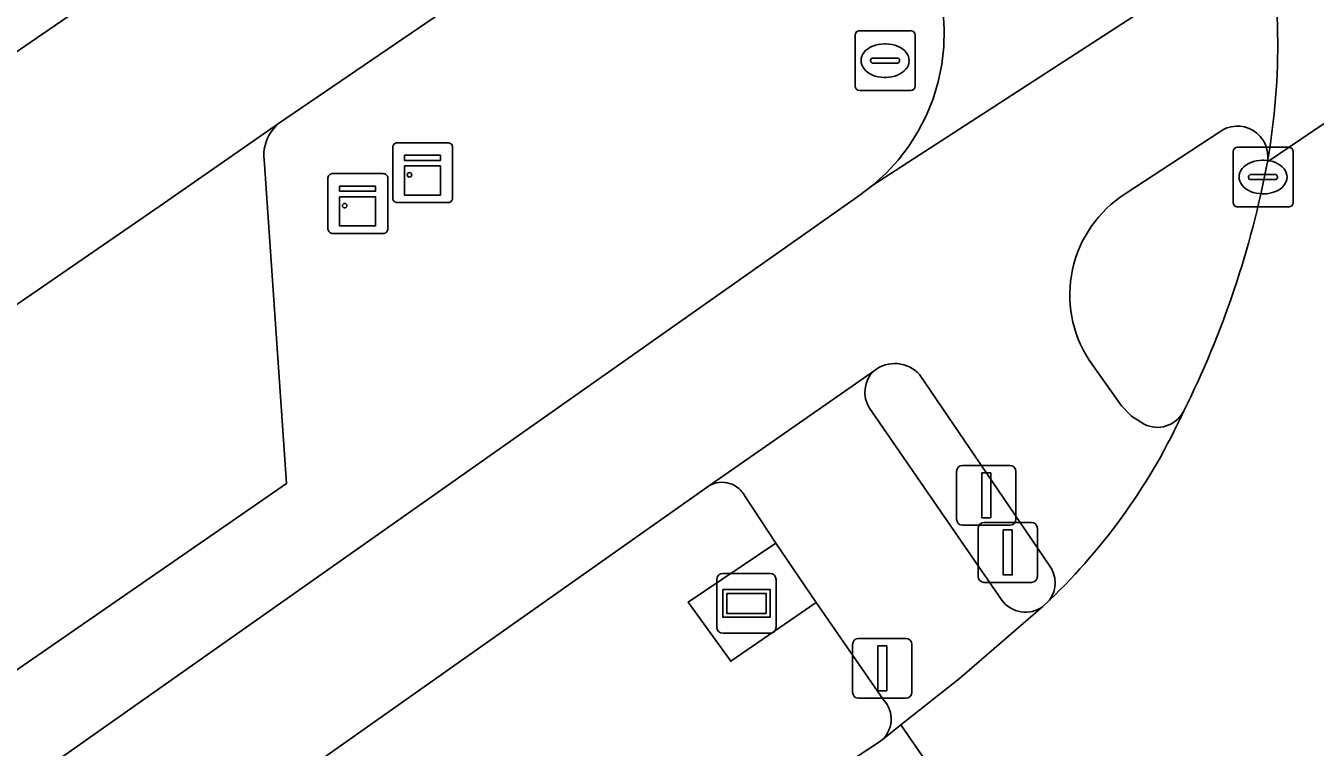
# Model space of a CAD drawing. Extents: x 157445 to 158888, y 383061 to 384688.
# Drawn here: x 158658.97 to 158680.49, y 383707.79 to 383719.84 of the extents above; entities that cross this region are included whole.
import ezdxf

# ---------------------------------------------------------------- set-up
doc = ezdxf.new("R2010")
doc.units = 0
for name, color, linetype in [('IMGEO_Drukknoppaal', 7, 'Continuous'), ('IMGEO_Fietspad_gesloten', 7, 'Continuous'), ('IMGEO_Groenvoorziening', 7, 'Continuous'), ('IMGEO_Haag', 7, 'Continuous'), ('IMGEO_Kast', 7, 'Continuous'), ('IMGEO_Kolk', 7, 'Continuous'), ('IMGEO_Parkeervlak_open', 7, 'Continuous'), ('IMGEO_Reclamebord', 7, 'Continuous'), ('IMGEO_Rijbaan_lokaal_gesloten', 7, 'Continuous'), ('IMGEO_Rijbaan_lokaal_open', 7, 'Continuous'), ('IMGEO_Rijbaan_regionaal_gesloten', 7, 'Continuous'), ('IMGEO_Rioolput', 7, 'Continuous'), ('IMGEO_Verkeerseiland_open', 7, 'Continuous'), ('IMGEO_Verkeersregelinstallatiepaal', 7, 'Continuous'), ('IMGEO_Voetpad_open', 7, 'Continuous')]:
    doc.layers.add(name, color=color, linetype=linetype)

msp = doc.modelspace()

# ---------------------------------------------------------------- linework, layer by layer
at = {"layer": 'IMGEO_Drukknoppaal'}
for p, q in [((158674.602, 383712.496), (158675.392, 383712.496)), ((158675.392, 383712.496), (158674.602, 383712.496)), ((158674.502, 383711.596), (158674.502, 383712.396)), ((158674.502, 383712.396), (158674.502, 383711.596)), ((158675.492, 383712.396), (158675.492, 383711.596)), ((158675.492, 383711.596), (158675.492, 383712.396)), ((158675.392, 383711.496), (158674.602, 383711.496)), ((158674.602, 383711.496), (158675.392, 383711.496))]:
    msp.add_line(p, q, dxfattribs=at)
msp.add_lwpolyline([(158674.922, 383712.371), (158675.072, 383712.371), (158675.072, 383711.621), (158674.922, 383711.621), (158674.922, 383712.371)], dxfattribs=at)
for centre, start, end in [((158674.602, 383712.396), 90, 180), ((158674.602, 383712.396), 90, 180), ((158675.392, 383712.396), 0, 90), ((158675.392, 383712.396), 360, 90), ((158674.602, 383711.596), 180, 270), ((158674.602, 383711.596), 180, 270), ((158675.392, 383711.596), 270, 0), ((158675.392, 383711.596), 270, 0)]:
    msp.add_arc(centre, 0.1, start, end, dxfattribs=at)
at = {"layer": 'IMGEO_Fietspad_gesloten'}
for points in [[(158669.018, 383737.453), (158670.581, 383733.757), (158671.019, 383732.792), (158671.525, 383731.402), (158671.905, 383729.972), (158673.556, 383723.141), (158674.213, 383720.463), (158674.232, 383720.373), (158674.278, 383720.08), (158674.297, 383719.784), (158674.289, 383719.488), (158674.255, 383719.193), (158674.195, 383718.903), (158674.109, 383718.619), (158673.998, 383718.344), (158673.863, 383718.081), (158673.705, 383717.83), (158673.526, 383717.594), (158673.326, 383717.375), (158673.107, 383717.176), (158677.446, 383719.989), (158677.463, 383720.002)], [(158679.399, 383721.322), (158677.463, 383720.002), (158677.446, 383719.989), (158673.107, 383717.176), (158672.871, 383716.996), (158659.434, 383707.528), (158646.351, 383698.32), (158645.771, 383697.923), (158642.101, 383695.683), (158635.984, 383692.252), (158632.559, 383690.485), (158625.975, 383687.642), (158625.07, 383687.28), (158622.291, 383686.109), (158619.533, 383684.885), (158594.652, 383667.82), (158523.57, 383619.052), (158500, 383602.881), (158449.207, 383568.025), (158400.089, 383534.274), (158395.677, 383531.318), (158383.866, 383523.103)], [(158677.317, 383717.031), (158678.88, 383718.058)], [(158677.632, 383713.184), (158677.423, 383713.319), (158677.254, 383713.491), (158676.717, 383714.253)], [(158647.99, 383696.349), (158658.02, 383703.436), (158659.173, 383704.25), (158670.378, 383712.16), (158673.126, 383714.078)], [(158673.885, 383714.013), (158676.05, 383710.828)]]:
    msp.add_lwpolyline(points, dxfattribs=at)
for centre, radius, start, end in [((158669.003, 383719.494), 10.859, 349.7857, 12.4683), ((158679.189, 383717.654), 0.509, 350.2781, 127.3792), ((158678.39, 383715.345), 1.998, 122.4887, 213.136), ((158673.471, 383713.638), 0.559, 42.109, 128.1013), ((158668.947, 383717.654), 10.267, 313.8013, 335.4855), ((158677.853, 383713.623), 0.492, 243.2984, 332.2036), ((158675.653, 383710.534), 0.494, 324.074, 36.5147)]:
    msp.add_arc(centre, radius, start, end, dxfattribs=at)
at = {"layer": 'IMGEO_Groenvoorziening'}
for points in [[(158670.378, 383712.16), (158659.173, 383704.25), (158661.61, 383702.847), (158662.926, 383700.885), (158671.368, 383706.667), (158673.235, 383707.89)], [(158673.285, 383708.58), (158672.161, 383710.208), (158670.732, 383709.225), (158670.024, 383710.213), (158671.483, 383711.199), (158670.973, 383711.976)]]:
    msp.add_lwpolyline(points, dxfattribs=at)
for centre, radius, start, end in [((158670.587, 383711.783), 0.431, 26.5609, 119.0713), ((158672.938, 383708.258), 0.473, 308.8556, 42.8551)]:
    msp.add_arc(centre, radius, start, end, dxfattribs=at)
at = {"layer": 'IMGEO_Haag'}
for points in [[(158670.378, 383712.16), (158659.173, 383704.25), (158661.61, 383702.847), (158662.926, 383700.885), (158671.368, 383706.667), (158673.235, 383707.89)], [(158673.285, 383708.58), (158672.161, 383710.208), (158670.732, 383709.225), (158670.024, 383710.213), (158671.483, 383711.199), (158670.973, 383711.976)]]:
    msp.add_lwpolyline(points, dxfattribs=at)
for centre, radius, start, end in [((158670.587, 383711.783), 0.431, 26.5609, 119.0713), ((158672.938, 383708.258), 0.473, 308.8556, 42.8551)]:
    msp.add_arc(centre, radius, start, end, dxfattribs=at)
at = {"layer": 'IMGEO_Kast'}
for p, q in [((158665.166, 383717.885), (158666.007, 383717.885)), ((158666.007, 383717.885), (158665.166, 383717.885)), ((158665.091, 383716.96), (158665.091, 383717.801)), ((158665.091, 383717.801), (158665.091, 383716.96)), ((158666.091, 383717.81), (158666.091, 383716.969)), ((158666.091, 383716.969), (158666.091, 383717.81)), ((158664.01, 383716.444), (158664.01, 383717.285)), ((158664.01, 383717.285), (158664.01, 383716.444)), ((158664.085, 383717.369), (158664.926, 383717.369)), ((158664.926, 383717.369), (158664.085, 383717.369)), ((158665.01, 383717.294), (158665.01, 383716.453)), ((158665.01, 383716.453), (158665.01, 383717.294)), ((158666.016, 383716.885), (158665.175, 383716.885)), ((158665.175, 383716.885), (158666.016, 383716.885)), ((158664.935, 383716.369), (158664.094, 383716.369)), ((158664.094, 383716.369), (158664.935, 383716.369))]:
    msp.add_line(p, q, dxfattribs=at)
for points in [[(158665.286, 383717.675), (158665.886, 383717.675), (158665.886, 383717.59), (158665.286, 383717.59), (158665.286, 383717.675)], [(158665.286, 383717.5), (158665.886, 383717.5), (158665.886, 383717.011), (158665.286, 383717.011), (158665.286, 383717.5)], [(158664.205, 383717.159), (158664.805, 383717.159), (158664.805, 383717.074), (158664.205, 383717.074), (158664.205, 383717.159)], [(158664.205, 383716.984), (158664.805, 383716.984), (158664.805, 383716.495), (158664.205, 383716.495), (158664.205, 383716.984)]]:
    msp.add_lwpolyline(points, dxfattribs=at)
for centre in [(158665.37, 383717.349), (158664.289, 383716.833)]:
    msp.add_circle(centre, 0.0377, dxfattribs=at)
for centre, start, end in [((158665.169, 383717.807), 92.4484, 184.2845), ((158665.169, 383717.807), 92.4484, 184.2845), ((158666.013, 383717.807), 2.4484, 94.2845), ((158666.013, 383717.807), 2.4484, 94.2845), ((158664.088, 383717.291), 92.4484, 184.2845), ((158664.088, 383717.291), 92.4484, 184.2845), ((158664.932, 383717.291), 2.4484, 94.2845), ((158664.932, 383717.291), 2.4484, 94.2845), ((158665.169, 383716.963), 182.4484, 274.2845), ((158665.169, 383716.963), 182.4484, 274.2845), ((158666.013, 383716.963), 272.4484, 4.2845), ((158666.013, 383716.963), 272.4484, 4.2845), ((158664.088, 383716.447), 182.4484, 274.2845), ((158664.088, 383716.447), 182.4484, 274.2845), ((158664.932, 383716.447), 272.4484, 4.2845), ((158664.932, 383716.447), 272.4484, 4.2845)]:
    msp.add_arc(centre, 0.0779, start, end, dxfattribs=at)
at = {"layer": 'IMGEO_Kolk'}
for p, q in [((158679.117, 383716.886), (158679.117, 383717.738)), ((158679.192, 383717.812), (158680.044, 383717.812)), ((158680.118, 383717.738), (158680.118, 383716.886)), ((158679.605, 383717.592), (158679.63, 383717.592)), ((158679.376, 383717.306), (158679.376, 383717.318)), ((158679.814, 383717.269), (158679.416, 383717.269)), ((158679.419, 383717.355), (158679.817, 383717.355)), ((158679.86, 383717.318), (158679.86, 383717.306)), ((158679.628, 383717.032), (158679.603, 383717.032)), ((158680.044, 383716.812), (158679.192, 383716.812))]:
    msp.add_line(p, q, dxfattribs=at)
for points in [[(158679.117, 383716.886), (158679.117, 383717.738)], [(158679.192, 383717.812), (158680.044, 383717.812)], [(158680.118, 383717.738), (158680.118, 383716.886)], [(158680.044, 383716.812), (158679.192, 383716.812)]]:
    msp.add_lwpolyline(points, dxfattribs=at)
for centre, radius, start, end in [((158679.194, 383717.736), 0.0765, 91.552, 178.448), ((158679.194, 383717.736), 0.0765, 91.552, 178.448), ((158680.042, 383717.736), 0.0765, 1.552, 88.448), ((158680.042, 383717.736), 0.0765, 1.552, 88.448), ((158679.416, 383717.315), 0.0403, 85.8775, 175.7526), ((158679.413, 383717.305), 0.0366, 178.938, 274.7102), ((158679.817, 383717.312), 0.043, 264.8664, 352.4533), ((158679.821, 383717.317), 0.0386, 1.7309, 96.639), ((158679.194, 383716.888), 0.0765, 181.552, 268.448), ((158679.194, 383716.888), 0.0765, 181.552, 268.448), ((158680.042, 383716.888), 0.0765, 271.552, 358.448), ((158680.042, 383716.888), 0.0765, 271.552, 358.448)]:
    msp.add_arc(centre, radius, start, end, dxfattribs=at)
for centre, major_axis, ratio, start_param, end_param in [((158679.604, 383717.312), (-0.387, 0.002), 0.722429, 4.712389, 7.853982), ((158679.629, 383717.312), (-0.39, 0.002), 0.717154, 1.570796, 4.712389)]:
    msp.add_ellipse(centre, major_axis=major_axis, ratio=ratio, start_param=start_param, end_param=end_param, dxfattribs=at)
at = {"layer": 'IMGEO_Parkeervlak_open'}
msp.add_lwpolyline([(158634.456, 383692.423), (158657.801, 383708.382), (158663.317, 383712.194), (158662.943, 383717.605), (158662.94, 383717.656), (158662.941, 383717.718), (158662.948, 383717.78), (158662.96, 383717.841), (158662.978, 383717.901), (158663.001, 383717.959), (158663.029, 383718.015), (158663.062, 383718.068), (158663.099, 383718.117), (158663.141, 383718.164), (158663.187, 383718.206), (158661.211, 383716.831), (158654.956, 383712.528), (158633.296, 383697.747)], dxfattribs=at)
at = {"layer": 'IMGEO_Reclamebord'}
for p, q in [((158670.5, 383709.791), (158670.5, 383710.591)), ((158670.5, 383710.591), (158670.5, 383709.791)), ((158670.6, 383710.691), (158671.39, 383710.691)), ((158671.39, 383710.691), (158670.6, 383710.691)), ((158671.49, 383710.591), (158671.49, 383709.791)), ((158671.49, 383709.791), (158671.49, 383710.591)), ((158671.39, 383709.691), (158670.6, 383709.691)), ((158670.6, 383709.691), (158671.39, 383709.691))]:
    msp.add_line(p, q, dxfattribs=at)
for points in [[(158670.601, 383710.423), (158671.389, 383710.423), (158671.389, 383709.959), (158670.601, 383709.959), (158670.601, 383710.423)], [(158670.666, 383710.358), (158670.666, 383710.024), (158671.324, 383710.024), (158671.324, 383710.358), (158670.666, 383710.358)]]:
    msp.add_lwpolyline(points, dxfattribs=at)
for centre, start, end in [((158670.6, 383710.591), 90, 180), ((158670.6, 383710.591), 90, 180), ((158671.39, 383710.591), 0, 90), ((158671.39, 383710.591), 360, 90), ((158670.6, 383709.791), 180, 270), ((158670.6, 383709.791), 180, 270), ((158671.39, 383709.791), 270, 0), ((158671.39, 383709.791), 270, 0)]:
    msp.add_arc(centre, 0.1, start, end, dxfattribs=at)
at = {"layer": 'IMGEO_Rijbaan_lokaal_gesloten'}
msp.add_lwpolyline([(158679.69, 383717.568), (158691.142, 383725.324)], dxfattribs=at)
msp.add_arc((158669.003, 383719.494), 10.859, 349.7857, 12.4683, dxfattribs=at)
at = {"layer": 'IMGEO_Rijbaan_lokaal_open'}
msp.add_lwpolyline([(158633.296, 383697.747), (158654.956, 383712.528), (158661.211, 383716.831), (158663.187, 383718.206), (158670.457, 383723.167), (158670.634, 383723.285), (158668.641, 383726.152), (158630.998, 383700.327)], dxfattribs=at)
at = {"layer": 'IMGEO_Rijbaan_regionaal_gesloten'}
for points in [[(158691.142, 383725.324), (158679.69, 383717.568)], [(158676.053, 383710.244), (158675.944, 383710.136), (158674.551, 383708.936), (158673.574, 383708.16), (158675.249, 383705.727), (158676.85, 383703.4), (158679.356, 383705.137), (158682.218, 383707.049), (158685.202, 383709.056)], [(158419.62, 383531.385), (158675.249, 383705.727), (158673.574, 383708.16), (158673.235, 383707.89), (158671.368, 383706.667), (158662.926, 383700.885), (158660.833, 383699.452), (158659.587, 383698.599), (158656.102, 383696.222), (158640.814, 383685.819), (158625.531, 383675.407), (158610.268, 383664.997), (158594.161, 383654.025), (158577.223, 383642.513), (158564.436, 383633.769), (158549.163, 383623.387), (158533.912, 383612.972), (158529.635, 383610.058), (158518.614, 383602.55), (158510.98, 383597.353), (158503.312, 383592.163), (158500, 383589.896), (158488.049, 383581.718), (158472.766, 383571.328)]]:
    msp.add_lwpolyline(points, dxfattribs=at)
for centre, radius, start, end in [((158664.236, 383720.436), 15.718, 333.3815, 349.4852), ((158668.947, 383717.654), 10.267, 313.8013, 335.4855)]:
    msp.add_arc(centre, radius, start, end, dxfattribs=at)
at = {"layer": 'IMGEO_Rioolput'}
for p, q in [((158672.809, 383718.831), (158672.809, 383719.683)), ((158672.884, 383719.757), (158673.736, 383719.757)), ((158673.81, 383719.683), (158673.81, 383718.831)), ((158673.297, 383719.537), (158673.322, 383719.537)), ((158673.068, 383719.251), (158673.068, 383719.263)), ((158673.506, 383719.214), (158673.108, 383719.214)), ((158673.111, 383719.3), (158673.509, 383719.3)), ((158673.552, 383719.263), (158673.552, 383719.251)), ((158673.32, 383718.977), (158673.295, 383718.977)), ((158673.736, 383718.757), (158672.884, 383718.757))]:
    msp.add_line(p, q, dxfattribs=at)
for points in [[(158672.809, 383718.831), (158672.809, 383719.683)], [(158672.884, 383719.757), (158673.736, 383719.757)], [(158673.81, 383719.683), (158673.81, 383718.831)], [(158673.736, 383718.757), (158672.884, 383718.757)]]:
    msp.add_lwpolyline(points, dxfattribs=at)
for centre, radius, start, end in [((158672.886, 383719.681), 0.0765, 91.552, 178.448), ((158672.886, 383719.681), 0.0765, 91.552, 178.448), ((158673.734, 383719.681), 0.0765, 1.552, 88.448), ((158673.734, 383719.681), 0.0765, 1.552, 88.448), ((158673.108, 383719.26), 0.0403, 85.8775, 175.7526), ((158673.105, 383719.25), 0.0366, 178.938, 274.7102), ((158673.509, 383719.257), 0.043, 264.8664, 352.4533), ((158673.513, 383719.262), 0.0386, 1.7309, 96.639), ((158672.886, 383718.833), 0.0765, 181.552, 268.448), ((158672.886, 383718.833), 0.0765, 181.552, 268.448), ((158673.734, 383718.833), 0.0765, 271.552, 358.448), ((158673.734, 383718.833), 0.0765, 271.552, 358.448)]:
    msp.add_arc(centre, radius, start, end, dxfattribs=at)
for centre, major_axis, ratio, start_param, end_param in [((158673.296, 383719.257), (-0.387, 0.002), 0.722429, 4.712389, 7.853982), ((158673.321, 383719.257), (-0.39, 0.002), 0.717154, 1.570796, 4.712389)]:
    msp.add_ellipse(centre, major_axis=major_axis, ratio=ratio, start_param=start_param, end_param=end_param, dxfattribs=at)
at = {"layer": 'IMGEO_Verkeerseiland_open'}
for points in [[(158678.88, 383718.058), (158677.317, 383717.031)], [(158676.717, 383714.253), (158677.254, 383713.491), (158677.423, 383713.319), (158677.632, 383713.184)], [(158676.05, 383710.828), (158673.885, 383714.013)], [(158673.05, 383713.45), (158675.257, 383710.247)], [(158675.944, 383710.136), (158676.053, 383710.244)]]:
    msp.add_lwpolyline(points, dxfattribs=at)
for centre, radius, start, end in [((158679.189, 383717.654), 0.509, 350.2781, 127.3792), ((158664.236, 383720.436), 15.718, 333.3815, 349.4852), ((158678.39, 383715.345), 1.998, 122.4887, 213.136), ((158673.471, 383713.638), 0.559, 42.109, 128.1013), ((158673.472, 383713.717), 0.5, 133.8596, 212.3398), ((158677.853, 383713.623), 0.492, 243.2984, 332.2036), ((158675.653, 383710.534), 0.494, 324.074, 36.5147), ((158675.656, 383710.534), 0.491, 215.7386, 305.9053)]:
    msp.add_arc(centre, radius, start, end, dxfattribs=at)
at = {"layer": 'IMGEO_Verkeersregelinstallatiepaal'}
for p, q in [((158674.862, 383710.642), (158674.862, 383711.442)), ((158674.862, 383711.442), (158674.862, 383710.642)), ((158674.962, 383711.542), (158675.752, 383711.542)), ((158675.752, 383711.542), (158674.962, 383711.542)), ((158675.852, 383711.442), (158675.852, 383710.642)), ((158675.852, 383710.642), (158675.852, 383711.442)), ((158675.752, 383710.542), (158674.962, 383710.542)), ((158674.962, 383710.542), (158675.752, 383710.542)), ((158672.766, 383708.706), (158672.766, 383709.506)), ((158672.766, 383709.506), (158672.766, 383708.706)), ((158672.866, 383709.606), (158673.656, 383709.606)), ((158673.656, 383709.606), (158672.866, 383709.606)), ((158673.756, 383709.506), (158673.756, 383708.706)), ((158673.756, 383708.706), (158673.756, 383709.506)), ((158673.656, 383708.606), (158672.866, 383708.606)), ((158672.866, 383708.606), (158673.656, 383708.606))]:
    msp.add_line(p, q, dxfattribs=at)
for points in [[(158675.282, 383711.417), (158675.432, 383711.417), (158675.432, 383710.667), (158675.282, 383710.667), (158675.282, 383711.417)], [(158673.186, 383709.481), (158673.336, 383709.481), (158673.336, 383708.731), (158673.186, 383708.731), (158673.186, 383709.481)]]:
    msp.add_lwpolyline(points, dxfattribs=at)
for centre, start, end in [((158674.962, 383711.442), 90, 180), ((158674.962, 383711.442), 90, 180), ((158675.752, 383711.442), 0, 90), ((158675.752, 383711.442), 360, 90), ((158674.962, 383710.642), 180, 270), ((158674.962, 383710.642), 180, 270), ((158675.752, 383710.642), 270, 0), ((158675.752, 383710.642), 270, 0), ((158672.866, 383709.506), 90, 180), ((158672.866, 383709.506), 90, 180), ((158673.656, 383709.506), 0, 90), ((158673.656, 383709.506), 360, 90), ((158672.866, 383708.706), 180, 270), ((158672.866, 383708.706), 180, 270), ((158673.656, 383708.706), 270, 0), ((158673.656, 383708.706), 270, 0)]:
    msp.add_arc(centre, 0.1, start, end, dxfattribs=at)
at = {"layer": 'IMGEO_Voetpad_open'}
for points in [[(158668.641, 383726.152), (158669.152, 383726.536), (158669.758, 383727.674), (158667.955, 383730.322), (158646.752, 383715.839), (158639.063, 383710.588), (158631.372, 383705.337), (158625.016, 383700.993), (158620.976, 383698.331), (158621.483, 383698.02), (158622.017, 383697.756), (158622.572, 383697.54), (158623.144, 383697.375), (158623.616, 383697.279), (158624.146, 383697.217), (158624.679, 383697.203), (158625.212, 383697.236), (158625.74, 383697.317), (158626.258, 383697.444), (158626.762, 383697.618), (158627.25, 383697.835), (158627.716, 383698.096), (158627.837, 383698.173), (158630.998, 383700.327)], [(158671.483, 383711.199), (158670.024, 383710.213), (158670.732, 383709.225), (158672.161, 383710.208)]]:
    msp.add_lwpolyline(points, close=True, dxfattribs=at)
for points in [[(158670.457, 383723.167), (158663.187, 383718.206), (158663.141, 383718.164), (158663.099, 383718.117), (158663.062, 383718.068), (158663.029, 383718.015), (158663.001, 383717.959), (158662.978, 383717.901), (158662.96, 383717.841), (158662.948, 383717.78), (158662.941, 383717.718), (158662.94, 383717.656), (158662.943, 383717.605), (158663.317, 383712.194), (158657.801, 383708.382)], [(158659.434, 383707.528), (158672.871, 383716.996), (158673.107, 383717.176), (158673.326, 383717.375), (158673.526, 383717.594), (158673.705, 383717.83), (158673.863, 383718.081), (158673.998, 383718.344), (158674.109, 383718.619), (158674.195, 383718.903), (158674.255, 383719.193), (158674.289, 383719.488), (158674.297, 383719.784), (158674.278, 383720.08)], [(158673.126, 383714.078), (158670.378, 383712.16)], [(158675.257, 383710.247), (158673.05, 383713.45)], [(158670.973, 383711.976), (158671.483, 383711.199), (158672.161, 383710.208), (158673.285, 383708.58)], [(158673.235, 383707.89), (158673.574, 383708.16), (158674.551, 383708.936), (158675.944, 383710.136)]]:
    msp.add_lwpolyline(points, dxfattribs=at)
for centre, radius, start, end in [((158673.472, 383713.717), 0.5, 133.8596, 212.3398), ((158670.587, 383711.783), 0.431, 26.5609, 119.0713), ((158675.656, 383710.534), 0.491, 215.7386, 305.9053), ((158672.938, 383708.258), 0.473, 308.8556, 42.8551)]:
    msp.add_arc(centre, radius, start, end, dxfattribs=at)

doc.saveas('drawing.dxf')
